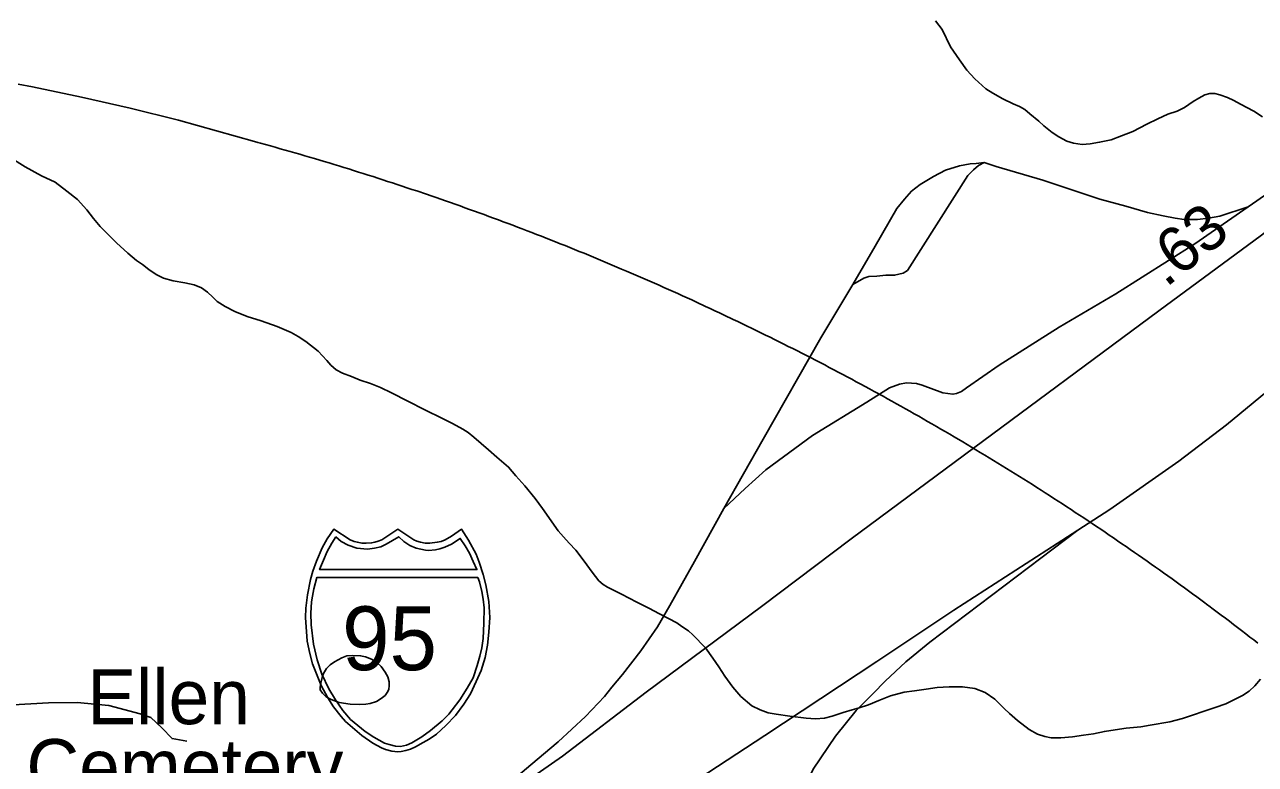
# Model space of a CAD drawing. Extents: x 2220236 to 2384410, y 720751 to 894131.
# Drawn here: x 2339440 to 2342816, y 830934 to 832963 of the extents above; entities that cross this region are included whole.
import ezdxf

# ---------------------------------------------------------------- set-up
doc = ezdxf.new("R2010")
doc.units = 0
for name, color, linetype in [('Exist Boundary Political City Limit New', 7, 'Continuous'), ('Exist Cultural Cemetery Label', 7, 'Continuous'), ('Exist Hydrographic Misc Water Feature', 7, 'Continuous'), ('Exist Hydrographic Pond Under 1500 Sq Ft', 7, 'Continuous'), ('Exist Road Non-System Type 51', 7, 'Continuous'), ('Exist Road Primary Interstate Divided Center Attributed', 7, 'Continuous'), ('Exist Road Primary Interstate Mileage Hundredths English Label', 7, 'Continuous'), ('Exist Road Primary Interstate Shield CELL', 7, 'Continuous'), ('Exist Road Primary Interstate Shield Number Label', 7, 'Continuous'), ('Map Preparation Boundary City Limit Buffer Line', 7, 'Continuous')]:
    doc.layers.add(name, color=color, linetype=linetype)

msp = doc.modelspace()

# ---------------------------------------------------------------- linework, layer by layer
at = {"layer": 'Exist Boundary Political City Limit New'}
msp.add_lwpolyline([(2339422.2, 832799.8), (2339461.8, 832792.2), (2339595.8, 832764.1), (2339729, 832733.5), (2339862, 832700.7), (2340070.8, 832642.3), (2340079.2, 832640), (2340087, 832637.9), (2340100.5, 832634.1), (2340114, 832630.4), (2340127.5, 832626.6), (2340141, 832622.8), (2340154.5, 832619), (2340168, 832615.2), (2340181.2, 832611.3), (2340194.8, 832607.4), (2340208.2, 832603.5), (2340221.8, 832599.6), (2340235, 832595.6), (2340262, 832587.6), (2340275.2, 832583.6), (2340288.8, 832579.5), (2340302.2, 832575.4), (2340315.5, 832571.3), (2340329, 832567.1), (2340342.2, 832563), (2340355.8, 832558.8), (2340369, 832554.6), (2340382.2, 832550.4), (2340395.8, 832546.1), (2340409, 832541.9), (2340422.2, 832537.6), (2340435.8, 832533.2), (2340449, 832528.9), (2340462.2, 832524.5), (2340475.5, 832520.1), (2340488.8, 832515.7), (2340502, 832511.2), (2340515.5, 832506.8), (2340542, 832497.8), (2340555.2, 832493.2), (2340568.5, 832488.7), (2340581.5, 832484.1), (2340594.8, 832479.5), (2340608, 832474.9), (2340621.2, 832470.2), (2340634.5, 832465.6), (2340647.8, 832460.9), (2340660.8, 832456.1), (2340674, 832451.4), (2340687.2, 832446.6), (2340700.2, 832441.8), (2340713.5, 832437), (2340726.5, 832432.2), (2340739.8, 832427.3), (2340752.8, 832422.4), (2340766, 832417.5), (2340779, 832412.6), (2340792.2, 832407.6), (2340805.2, 832402.6), (2340818.2, 832397.6), (2340831.2, 832392.6), (2340844.5, 832387.6), (2340857.5, 832382.5), (2340870.5, 832377.4), (2340896.5, 832367.1), (2340909.5, 832361.9), (2340922.5, 832356.8), (2340935.5, 832351.6), (2340961.5, 832341.1), (2340974.5, 832335.8), (2340987.5, 832330.4), (2341000.5, 832325.1), (2341013.2, 832319.8), (2341039.2, 832309), (2341052, 832303.6), (2341065, 832298.1), (2341077.8, 832292.7), (2341090.8, 832287.2), (2341103.5, 832281.7), (2341116.5, 832276.1), (2341129.2, 832270.6), (2341142.2, 832265), (2341155, 832259.4), (2341167.8, 832253.8), (2341180.5, 832248.1), (2341193.5, 832242.4), (2341206.2, 832236.8), (2341219, 832231), (2341231.8, 832225.2), (2341244.5, 832219.5), (2341257.2, 832213.7), (2341270, 832207.9), (2341282.8, 832202.1), (2341308.2, 832190.3), (2341320.8, 832184.4), (2341333.5, 832178.5), (2341346.2, 832172.6), (2341358.8, 832166.6), (2341384.2, 832154.6), (2341396.8, 832148.6), (2341409.5, 832142.5), (2341422, 832136.4), (2341434.5, 832130.3), (2341447.2, 832124.2), (2341459.8, 832118.1), (2341472.8, 832111.4), (2341485, 832105.7), (2341497.5, 832099.4), (2341510, 832093.2), (2341522.5, 832086.9), (2341535, 832080.7), (2341547.5, 832074.4), (2341560, 832068.1), (2341572.5, 832061.7), (2341585, 832055.3), (2341597.5, 832048.9), (2341609.8, 832042.5), (2341622.2, 832036.1), (2341634.8, 832029.6), (2341647, 832023.1), (2341659.5, 832016.6), (2341672, 832010.1), (2341684.2, 832003.6), (2341696.5, 831997), (2341709, 831990.4), (2341721.2, 831983.8), (2341733.8, 831977.1), (2341746, 831970.5), (2341758.2, 831963.8), (2341770.5, 831957.1), (2341795, 831943.6), (2341807.2, 831936.9), (2341819.5, 831930.1), (2341831.8, 831923.2), (2341844, 831916.4), (2341856.2, 831909.6), (2341868.5, 831902.7), (2341880.5, 831895.8), (2341892.8, 831888.9), (2341905, 831881.9), (2341917, 831874.9), (2341929.2, 831868), (2341941.2, 831860.9), (2341953.5, 831853.9), (2341965.5, 831846.9), (2341977.8, 831839.8), (2341989.8, 831832.8), (2342013.8, 831818.5), (2342025.8, 831811.3), (2342037.8, 831804.1), (2342049.8, 831796.9), (2342061.8, 831789.7), (2342073.8, 831782.4), (2342085.8, 831775.2), (2342097.8, 831767.9), (2342109.8, 831760.6), (2342121.5, 831753.2), (2342133.5, 831745.9), (2342145.5, 831738.6), (2342157.2, 831731.2), (2342169.2, 831723.8), (2342181, 831716.3), (2342193, 831708.9), (2342204.8, 831701.4), (2342216.5, 831693.9), (2342228.5, 831686.4), (2342240.2, 831678.8), (2342252, 831671.2), (2342263.8, 831663.7), (2342275.5, 831656.1), (2342287.2, 831648.4), (2342299, 831640.8), (2342310.8, 831633.1), (2342322.2, 831625.4), (2342334, 831617.8), (2342345.8, 831610), (2342357.5, 831602.2), (2342369, 831594.5), (2342380.8, 831586.7), (2342392.2, 831578.9), (2342404, 831571.1), (2342415.5, 831563.2), (2342427, 831555.3), (2342438.5, 831547.4), (2342450.2, 831539.5), (2342461.8, 831531.6), (2342473.2, 831523.6), (2342484.8, 831515.7), (2342496.2, 831507.7), (2342507.8, 831499.6), (2342519.2, 831491.6), (2342530.5, 831483.6), (2342542, 831475.5), (2342553.5, 831467.4), (2342564.8, 831459.2), (2342576.2, 831451.1), (2342587.8, 831442.9), (2342599, 831434.8), (2342610.2, 831426.6), (2342621.8, 831418.4), (2342644.2, 831401.9), (2342655.5, 831393.6), (2342666.8, 831385.2), (2342678, 831376.9), (2342682.5, 831373.6), (2342686.2, 831370.8), (2342689.2, 831368.6), (2342700.5, 831360.2), (2342711.8, 831351.9), (2342723, 831343.4), (2342734.2, 831335.1), (2342745.2, 831326.6), (2342756.5, 831318.1), (2342767.8, 831309.6), (2342778.8, 831301.1), (2342790, 831292.6), (2342801, 831283.1), (2342812, 831275.6), (2342823, 831266.9)], dxfattribs=at)
at = {"layer": 'Exist Hydrographic Misc Water Feature'}
for points in [[(2341938.8, 832973.3), (2341957.2, 832949.4), (2341979.8, 832901.8), (2342004.3, 832866), (2342024.8, 832838), (2342046.8, 832814.3), (2342077.4, 832787), (2342096.6, 832774.6), (2342123.5, 832759.3), (2342151.6, 832745.7), (2342169.7, 832738.2), (2342183.8, 832730.6), (2342198.1, 832718), (2342222.2, 832698.4), (2342236.5, 832685.2), (2342258.6, 832667), (2342276.8, 832655.6), (2342298.9, 832643.4), (2342317.2, 832637.6), (2342341, 832634.3), (2342363.2, 832636.2), (2342389, 832640.5), (2342420.9, 832646.7), (2342449, 832657.7), (2342480.7, 832669.5), (2342518.6, 832690.1), (2342548.5, 832704.5), (2342576.2, 832717.1), (2342602.1, 832725.4), (2342622.1, 832735.4), (2342645.7, 832751.8), (2342661.7, 832761.6), (2342677.4, 832770.5), (2342691.4, 832774.3), (2342705.5, 832773.9), (2342719.4, 832770.5), (2342739.8, 832763.2), (2342757.8, 832754.7), (2342775.9, 832745), (2342812.2, 832725.8), (2342836.1, 832709.7)], [(2340903.4, 831574.4), (2340860.8, 831636), (2340840.3, 831663.7), (2340812, 831698), (2340787.6, 831725.6), (2340767.6, 831749.4), (2340735.3, 831776.9), (2340712.8, 831796.4), (2340692.7, 831814.6), (2340672.3, 831831.8), (2340656.4, 831844.3), (2340642.2, 831853.5), (2340614, 831869.5), (2340585.9, 831882.4), (2340537.6, 831906.7), (2340491, 831930.1), (2340446.8, 831952.9), (2340416.6, 831967.4), (2340388.6, 831978.4), (2340360.7, 831988.1), (2340336.3, 831997.6), (2340312.3, 832007.4), (2340294.8, 832016.6), (2340279.9, 832029.1), (2340269.2, 832041.8), (2340245.5, 832067.1), (2340211.2, 832094.2), (2340190, 832108.1), (2340170.9, 832118.2), (2340132.8, 832134.7), (2340088.5, 832150.9), (2340050.3, 832162.5), (2340016.2, 832175.9), (2339990.1, 832189.6), (2339967.8, 832203.4), (2339955.9, 832215.1), (2339941.5, 832229.3), (2339925.3, 832241.1), (2339905.2, 832249.1), (2339879.1, 832254.6), (2339847, 832259.9), (2339821.1, 832268), (2339801, 832277.7), (2339780.8, 832291.6), (2339763.1, 832305), (2339746.6, 832316.5), (2339722.8, 832336.2), (2339691.8, 832364.4), (2339670.2, 832386.5), (2339647.3, 832409.2), (2339629, 832431.5), (2339610.6, 832455.3), (2339584.5, 832483.1), (2339556, 832506.6), (2339523.8, 832530.5), (2339485.7, 832548), (2339441.3, 832573.1), (2339394.8, 832602.4)], [(2341077.5, 831401), (2341039.4, 831420.1), (2341027.2, 831427.8), (2341015.3, 831437.8), (2340997, 831461.7), (2340974.7, 831491.3), (2340952.2, 831521.6), (2340934, 831541.2), (2340917.8, 831558.6), (2340903.4, 831574.4)], [(2342830.9, 831167.5), (2342814.9, 831149.7), (2342799.1, 831135), (2342781.2, 831122.8), (2342761.3, 831113.1), (2342735.5, 831100.5), (2342705.8, 831090.1), (2342675.7, 831080), (2342643.9, 831069.6), (2342616.1, 831059.6), (2342582, 831050.6), (2342528.2, 831041.8), (2342502.5, 831037.5), (2342462.3, 831033.6), (2342432.2, 831029.1), (2342402.2, 831024.6), (2342372.6, 831018.4), (2342344.6, 831014), (2342314.9, 831010.1), (2342282.5, 831007.2), (2342256.6, 831007.1), (2342238.7, 831010.3), (2342219.1, 831017.1), (2342196.2, 831029.9), (2342164, 831054.2), (2342141.9, 831073.6), (2342127.6, 831087.2), (2342101.2, 831113), (2342075.2, 831131), (2342046.9, 831142), (2342012.9, 831146.5), (2341976.8, 831147.3), (2341943, 831145.3), (2341913, 831140.8), (2341881, 831136.2), (2341853, 831132.4), (2341815, 831122), (2341783.3, 831109.2), (2341755.3, 831097.2), (2341729.4, 831088.9), (2341709.9, 831083.9), (2341685.6, 831076.3), (2341655.8, 831066.2), (2341634, 831061.1), (2341609.8, 831059.4), (2341583.8, 831060.7), (2341539.6, 831066.4), (2341501.6, 831072.1), (2341479.5, 831075.4), (2341457.5, 831083.4), (2341435.4, 831095), (2341405.1, 831120.6), (2341382.7, 831146), (2341360.5, 831176.3), (2341344, 831201.8), (2341327.9, 831225.8), (2341307.4, 831253.8), (2341273.1, 831289.2), (2341260.9, 831300.2), (2341242.7, 831312.6), (2341228.8, 831322.8), (2341206.7, 831334.1), (2341180.2, 831347.8), (2341154.3, 831361.5), (2341119.8, 831379.1), (2341077.5, 831401)]]:
    msp.add_lwpolyline(points, dxfattribs=at)
at = {"layer": 'Exist Hydrographic Pond Under 1500 Sq Ft'}
msp.add_lwpolyline([(2340250.6, 831139.1), (2340250.7, 831145.6), (2340252.5, 831157.2), (2340256.5, 831172.1), (2340260, 831183.1), (2340268, 831197.2), (2340277.7, 831206.8), (2340289.9, 831215.5), (2340310.1, 831226.2), (2340323.7, 831231.7), (2340340, 831233), (2340361.7, 831232.2), (2340375.3, 831228.8), (2340391.6, 831222.9), (2340406.8, 831212.7), (2340418.1, 831202.7), (2340428.9, 831187.4), (2340436, 831173.9), (2340440.4, 831160.9), (2340440.2, 831150.1), (2340438.7, 831139.5), (2340434.4, 831131.8), (2340428.9, 831122.7), (2340418, 831114.7), (2340404.9, 831107), (2340387.4, 831101.3), (2340375.7, 831099.2), (2340359, 831098.5), (2340333, 831099.8), (2340303, 831103.5), (2340281, 831111.7), (2340266.9, 831119.4), (2340256.6, 831129.5), (2340250.6, 831139.1)], dxfattribs=at)
at = {"layer": 'Exist Road Non-System Type 51'}
for points in [[(2343005, 832603.5), (2342972.7, 832584.7), (2342853.5, 832502.6), (2342796.8, 832463.5)], [(2341712.1, 832250.3), (2341742.4, 832267.9), (2341756.1, 832271.8), (2341778.3, 832273.1), (2341803, 832275.7), (2341826.5, 832275.7), (2341849.9, 832281.6), (2341861.7, 832288.8), (2342027.8, 832549.5), (2342043.4, 832565.2), (2342057.1, 832576.9), (2342072.7, 832584.7)], [(2341712.1, 832250.3), (2341773.1, 832355.3), (2341833, 832458.3), (2341853.8, 832484.3), (2341873.4, 832506.5), (2341896.8, 832524.7), (2341933.3, 832546.9), (2341965.9, 832563.9), (2342005, 832575.6), (2342033.6, 832580.8), (2342050.6, 832582.1), (2342072.7, 832584.7)], [(2342072.7, 832584.7), (2342105.3, 832574.3), (2342233, 832536.5), (2342389.3, 832484.3), (2342461, 832464.8), (2342520.9, 832447.8), (2342563.9, 832438.7), (2342596.5, 832432.2), (2342621.3, 832428.3), (2342657.8, 832428.3), (2342687.7, 832432.2), (2342719, 832437.4), (2342796.8, 832463.5)], [(2342796.8, 832463.5), (2342650.3, 832361.8), (2342433.3, 832224.9), (2342277.9, 832133), (2342113.8, 832029.4), (2342023.9, 831966.8), (2342010.2, 831957), (2341996.5, 831951.1), (2341986.7, 831949.2), (2341959.4, 831953.1), (2341902.7, 831974.6), (2341887.1, 831978.5), (2341859.7, 831980.5), (2341840.2, 831976.6), (2341812.8, 831966.8), (2341750.3, 831927.7), (2341601.7, 831835.8), (2341473.7, 831741.9), (2341417, 831691.1), (2341358.4, 831636.3)], [(2341358.4, 831636.3), (2341465.9, 831826), (2341624.2, 832103.7), (2341712.1, 832250.3)], [(2341358.4, 831636.3), (2341277.9, 831490.9), (2341210.2, 831369.7), (2341176.3, 831311), (2341130.7, 831245.9), (2341079.9, 831180.7), (2341050.9, 831145.6)], [(2342329.7, 831576.7), (2341923.5, 831269.3), (2341857.1, 831215.9), (2341801.1, 831162.4), (2341767.7, 831128.5)], [(2341050.9, 831145.6), (2341030.4, 831120.7), (2340978.3, 831065.9), (2340904, 830995.6), (2340828.4, 830933), (2340716.4, 830837.8), (2340499.6, 830666.9)], [(2341767.7, 831128.5), (2341721.6, 831081.6), (2341664.3, 831011.2), (2341603, 830921.2), (2341561.3, 830833.9), (2341534, 830779.1)], [(2339884.4, 830997.5), (2339844.3, 831004.9), (2339816.2, 831034.5), (2339786.5, 831062.4), (2339756.9, 831072.9), (2339670.5, 831095.6), (2339584.2, 831104.3), (2339505.7, 831102.6), (2339165.4, 831083.4), (2338823.5, 831067.6)]]:
    msp.add_lwpolyline(points, dxfattribs=at)
at = {"layer": 'Exist Road Primary Interstate Divided Center Attributed'}
for points in [[(2343476.2, 832974.4), (2343378.5, 832860.9), (2343177.2, 832661.5), (2343044.3, 832548.1), (2342833.2, 832385.7), (2342551.7, 832178.5), (2342018.2, 831783.5), (2341707.4, 831552.7), (2341461.2, 831366.9), (2341144.6, 831132.3), (2340915.9, 830956.3), (2340499.6, 830666.9), (2339975.8, 830266), (2339483.3, 829898.4), (2338970.3, 829519.8), (2338679.1, 829302.1), (2338475.1, 829150.9), (2338299.2, 829019.2), (2338176.1, 828923.1), (2338103.1, 828862.8), (2338005.5, 828782.4)], [(2338008.7, 828665.3), (2338138.3, 828780.6), (2338177.3, 828813), (2338248.4, 828871.9), (2338337, 828937.1), (2338459.5, 829023.1), (2338656.2, 829153.5), (2338908.4, 829323), (2339194.4, 829514.6), (2339286.5, 829574.7), (2339602.5, 829781), (2339921.1, 829992.2), (2340255.3, 830211.2), (2340613, 830447.8), (2341054.7, 830741.2), (2341471, 831013), (2341777.8, 831216.4), (2341988.9, 831357.2), (2342329.7, 831576.7), (2342416.9, 831632.9), (2342606.5, 831765.9), (2342737.4, 831865.6), (2342846.9, 831955.5)]]:
    msp.add_lwpolyline(points, dxfattribs=at)
at = {"layer": 'Exist Road Primary Interstate Shield CELL'}
for points in [[(2340463.7, 830968.7), (2340473.2, 830969.6), (2340485.9, 830972.1), (2340498.3, 830976.1), (2340512.4, 830982.4), (2340533.3, 830993.9), (2340550, 831003.7), (2340569.4, 831016.7), (2340595.5, 831040.4), (2340621.5, 831067.9), (2340644.5, 831098.9), (2340662.8, 831127.9), (2340678.8, 831161.1), (2340692.3, 831192), (2340702.9, 831227.3), (2340710, 831261.5), (2340713.6, 831297.2), (2340715.9, 831336.8), (2340713.3, 831381.3), (2340705.5, 831426.9), (2340698.2, 831455.3), (2340687.2, 831489.2), (2340678.2, 831510.9), (2340657.4, 831549.3), (2340638.6, 831578.9), (2340611.4, 831559.7), (2340593.6, 831550.3), (2340582.8, 831545.4), (2340571.7, 831543.3), (2340551.1, 831540.8), (2340538.3, 831541.3), (2340526.3, 831544), (2340516.2, 831546.2), (2340508, 831550.3), (2340463.7, 831578.9), (2340419.4, 831550.3), (2340410.2, 831546), (2340400.7, 831544), (2340391.5, 831541.5), (2340376.4, 831540.8), (2340364.8, 831541.1), (2340352.9, 831543.3), (2340343.5, 831545.2), (2340333, 831550.3), (2340287.9, 831578.9), (2340270.2, 831553.2), (2340255.7, 831527.8), (2340240.4, 831491.9), (2340230.8, 831464), (2340224, 831441.2), (2340215.7, 831399.2), (2340211.4, 831362.6), (2340210.6, 831336.8), (2340215.3, 831272.3), (2340222.4, 831237.9), (2340229.6, 831210.1), (2340253.5, 831150.1), (2340271.4, 831116.5), (2340286.8, 831092.3), (2340308.4, 831065.2), (2340320.1, 831052.2), (2340364.9, 831013), (2340394.8, 830992.6), (2340418.7, 830979.7), (2340430, 830975.4), (2340447.5, 830970.5)], [(2340293.3, 831558.2), (2340282.3, 831541.2), (2340269.6, 831518.4), (2340259.5, 831494.7), (2340249.1, 831468.6), (2340680.7, 831468.4), (2340670.6, 831490.8), (2340659.9, 831513.4), (2340648.6, 831533.9), (2340634.9, 831553.8), (2340610.7, 831538.6), (2340593.1, 831530.3), (2340578.9, 831525.4), (2340566.9, 831522.7), (2340548.3, 831521.2), (2340540, 831521.7), (2340514.1, 831527.6), (2340496.5, 831534.7), (2340479.8, 831545.9), (2340466.3, 831558.6), (2340432.1, 831537.9), (2340416.9, 831531.2), (2340399.5, 831526.8), (2340380.4, 831524.4), (2340351, 831527.6), (2340327.9, 831535.5), (2340308, 831545.9)], [(2340683.2, 831447.1), (2340687.9, 831434.9), (2340694.2, 831407.9), (2340697.6, 831387), (2340701, 831363.1), (2340699.8, 831321.9), (2340697.8, 831279.3), (2340693.9, 831254.1), (2340688.7, 831231.2), (2340681.5, 831205.7), (2340670, 831171.9), (2340654.1, 831143.3), (2340634.2, 831111.4), (2340612.7, 831083.6), (2340603.4, 831072), (2340585.7, 831053.3), (2340553.4, 831027.5), (2340529.9, 831009.9), (2340501.7, 830993.2), (2340487.4, 830986.9), (2340470.8, 830983.4), (2340457.1, 830984.3), (2340440.4, 830988.8), (2340427, 830992.4), (2340397.6, 831008.4), (2340373.7, 831024.3), (2340333.9, 831056.9), (2340312.5, 831082), (2340292.4, 831111.4), (2340274.6, 831141.5), (2340255.5, 831181.2), (2340242, 831221.1), (2340232.2, 831264.2), (2340225.6, 831316.8), (2340224.9, 831348.9), (2340226.9, 831379.7), (2340229.8, 831395.9), (2340233.7, 831415.9), (2340241.6, 831446.9)]]:
    msp.add_lwpolyline(points, close=True, dxfattribs=at)
at = {"layer": 'Map Preparation Boundary City Limit Buffer Line'}
msp.add_lwpolyline([(2339422.2, 832799.8), (2339461.8, 832792.2), (2339595.8, 832764.1), (2339729, 832733.5), (2339862, 832700.7), (2340070.8, 832642.3), (2340079.2, 832640), (2340087, 832637.9), (2340100.5, 832634.1), (2340114, 832630.4), (2340127.5, 832626.6), (2340141, 832622.8), (2340154.5, 832619), (2340168, 832615.2), (2340181.2, 832611.3), (2340194.8, 832607.4), (2340208.2, 832603.5), (2340221.8, 832599.6), (2340235, 832595.6), (2340262, 832587.6), (2340275.2, 832583.6), (2340288.8, 832579.5), (2340302.2, 832575.4), (2340315.5, 832571.3), (2340329, 832567.1), (2340342.2, 832563), (2340355.8, 832558.8), (2340369, 832554.6), (2340382.2, 832550.4), (2340395.8, 832546.1), (2340409, 832541.9), (2340422.2, 832537.6), (2340435.8, 832533.2), (2340449, 832528.9), (2340462.2, 832524.5), (2340475.5, 832520.1), (2340488.8, 832515.7), (2340502, 832511.2), (2340515.5, 832506.8), (2340542, 832497.8), (2340555.2, 832493.2), (2340568.5, 832488.7), (2340581.5, 832484.1), (2340594.8, 832479.5), (2340608, 832474.9), (2340621.2, 832470.2), (2340634.5, 832465.6), (2340647.8, 832460.9), (2340660.8, 832456.1), (2340674, 832451.4), (2340687.2, 832446.6), (2340700.2, 832441.8), (2340713.5, 832437), (2340726.5, 832432.2), (2340739.8, 832427.3), (2340752.8, 832422.4), (2340766, 832417.5), (2340779, 832412.6), (2340792.2, 832407.6), (2340805.2, 832402.6), (2340818.2, 832397.6), (2340831.2, 832392.6), (2340844.5, 832387.6), (2340857.5, 832382.5), (2340870.5, 832377.4), (2340896.5, 832367.1), (2340909.5, 832361.9), (2340922.5, 832356.8), (2340935.5, 832351.6), (2340961.5, 832341.1), (2340974.5, 832335.8), (2340987.5, 832330.4), (2341000.5, 832325.1), (2341013.2, 832319.8), (2341039.2, 832309), (2341052, 832303.6), (2341065, 832298.1), (2341077.8, 832292.7), (2341090.8, 832287.2), (2341103.5, 832281.7), (2341116.5, 832276.1), (2341129.2, 832270.6), (2341142.2, 832265), (2341155, 832259.4), (2341167.8, 832253.8), (2341180.5, 832248.1), (2341193.5, 832242.4), (2341206.2, 832236.8), (2341219, 832231), (2341231.8, 832225.2), (2341244.5, 832219.5), (2341257.2, 832213.7), (2341270, 832207.9), (2341282.8, 832202.1), (2341308.2, 832190.3), (2341320.8, 832184.4), (2341333.5, 832178.5), (2341346.2, 832172.6), (2341358.8, 832166.6), (2341384.2, 832154.6), (2341396.8, 832148.6), (2341409.5, 832142.5), (2341422, 832136.4), (2341434.5, 832130.3), (2341447.2, 832124.2), (2341459.8, 832118.1), (2341472.8, 832111.4), (2341485, 832105.7), (2341497.5, 832099.4), (2341510, 832093.2), (2341522.5, 832086.9), (2341535, 832080.7), (2341547.5, 832074.4), (2341560, 832068.1), (2341572.5, 832061.7), (2341585, 832055.3), (2341597.5, 832048.9), (2341609.8, 832042.5), (2341622.2, 832036.1), (2341634.8, 832029.6), (2341647, 832023.1), (2341659.5, 832016.6), (2341672, 832010.1), (2341684.2, 832003.6), (2341696.5, 831997), (2341709, 831990.4), (2341721.2, 831983.8), (2341733.8, 831977.1), (2341746, 831970.5), (2341758.2, 831963.8), (2341770.5, 831957.1), (2341795, 831943.6), (2341807.2, 831936.9), (2341819.5, 831930.1), (2341831.8, 831923.2), (2341844, 831916.4), (2341856.2, 831909.6), (2341868.5, 831902.7), (2341880.5, 831895.8), (2341892.8, 831888.9), (2341905, 831881.9), (2341917, 831874.9), (2341929.2, 831868), (2341941.2, 831860.9), (2341953.5, 831853.9), (2341965.5, 831846.9), (2341977.8, 831839.8), (2341989.8, 831832.8), (2342013.8, 831818.5), (2342025.8, 831811.3), (2342037.8, 831804.1), (2342049.8, 831796.9), (2342061.8, 831789.7), (2342073.8, 831782.4), (2342085.8, 831775.2), (2342097.8, 831767.9), (2342109.8, 831760.6), (2342121.5, 831753.2), (2342133.5, 831745.9), (2342145.5, 831738.6), (2342157.2, 831731.2), (2342169.2, 831723.8), (2342181, 831716.3), (2342193, 831708.9), (2342204.8, 831701.4), (2342216.5, 831693.9), (2342228.5, 831686.4), (2342240.2, 831678.8), (2342252, 831671.2), (2342263.8, 831663.7), (2342275.5, 831656.1), (2342287.2, 831648.4), (2342299, 831640.8), (2342310.8, 831633.1), (2342322.2, 831625.4), (2342334, 831617.8), (2342345.8, 831610), (2342357.5, 831602.2), (2342369, 831594.5), (2342380.8, 831586.7), (2342392.2, 831578.9), (2342404, 831571.1), (2342415.5, 831563.2), (2342427, 831555.3), (2342438.5, 831547.4), (2342450.2, 831539.5), (2342461.8, 831531.6), (2342473.2, 831523.6), (2342484.8, 831515.7), (2342496.2, 831507.7), (2342507.8, 831499.6), (2342519.2, 831491.6), (2342530.5, 831483.6), (2342542, 831475.5), (2342553.5, 831467.4), (2342564.8, 831459.2), (2342576.2, 831451.1), (2342587.8, 831442.9), (2342599, 831434.8), (2342610.2, 831426.6), (2342621.8, 831418.4), (2342644.2, 831401.9), (2342655.5, 831393.6), (2342666.8, 831385.2), (2342678, 831376.9), (2342682.5, 831373.6), (2342686.2, 831370.8), (2342689.2, 831368.6), (2342700.5, 831360.2), (2342711.8, 831351.9), (2342723, 831343.4), (2342734.2, 831335.1), (2342745.2, 831326.6), (2342756.5, 831318.1), (2342767.8, 831309.6), (2342778.8, 831301.1), (2342790, 831292.6), (2342801, 831283.1), (2342812, 831275.6), (2342823, 831266.9)], dxfattribs=at)

# ---------------------------------------------------------------- texts
at = {"layer": 'Exist Cultural Cemetery Label'}
for s, p in [('   Ellen', (2339444.7, 831044.5)), ('Cemetery', (2339444.7, 830853.5))]:
    msp.add_text(s, height=150, dxfattribs=at).set_placement(p)
at = {"layer": 'Exist Road Primary Interstate Mileage Hundredths English Label'}
msp.add_text('.63', height=125, rotation=38.6384, dxfattribs=at).set_placement((2342570.9, 832240.1))
at = {"layer": 'Exist Road Primary Interstate Shield Number Label'}
msp.add_text('95', height=175, dxfattribs=at).set_placement((2340310.8, 831192.5))

doc.saveas('drawing.dxf')
